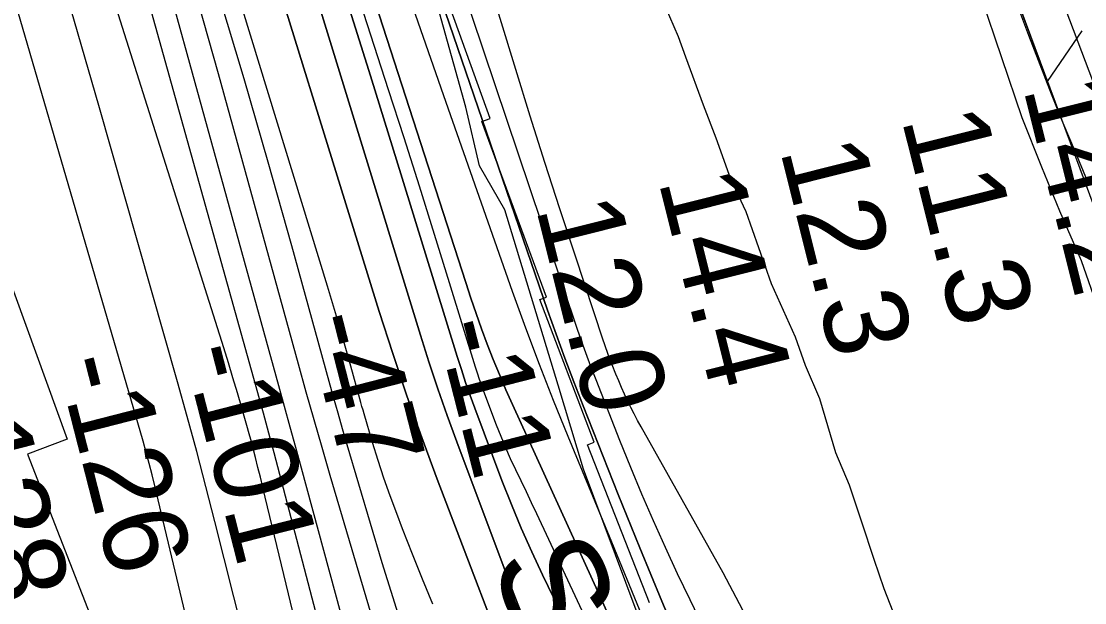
# Model space of a CAD drawing. Extents: x 3598634 to 3636690, y 517270 to 542944.
# Drawn here: x 3632844 to 3633692, y 528267 to 528730 of the extents above; entities that cross this region are included whole.
import ezdxf

# ---------------------------------------------------------------- set-up
doc = ezdxf.new("R2010")
doc.units = 0
for name, color, linetype in [('V-LEVE-TOET', 7, 'Continuous'), ('V-RIVR-EDGE', 7, 'Continuous'), ('V-RIVR-IDEN', 7, 'Continuous'), ('V-RIVR-RANG', 7, 'Continuous'), ('V-RRAP-FSHR', 7, 'Continuous'), ('V-RRAP-RVMT', 7, 'Continuous'), ('V-SITE-VEGE', 7, 'Continuous'), ('V-SURV-LINE', 7, 'Continuous'), ('V-TOPO-DPTH', 7, 'Continuous'), ('V-TOPO-MAJR', 7, 'Continuous'), ('V-TOPO-MINR', 7, 'Continuous'), ('V-TOPO-WATR', 7, 'Continuous')]:
    doc.layers.add(name, color=color, linetype=linetype)

msp = doc.modelspace()

# ---------------------------------------------------------------- linework, layer by layer
at = {"layer": 'V-LEVE-TOET'}
msp.add_line((3633684.2090000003, 528625.962), (3633694.017, 528602.971), dxfattribs=at)
msp.add_lwpolyline([(3633468.0470000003, 529211.35), (3633475.858, 529189.422), (3633483.4620000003, 529167.424), (3633490.855, 529145.353), (3633502.232, 529116.429), (3633513.424, 529087.436), (3633524.434, 529058.371), (3633535.2600000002, 529029.238), (3633545.899, 529000.035), (3633556.3540000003, 528970.767), (3633569.89, 528934.653), (3633583.185, 528898.45), (3633596.239, 528862.162), (3633609.056, 528825.785), (3633621.63, 528789.327), (3633629.914, 528765.742), (3633638.416, 528742.237), (3633647.1380000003, 528718.814), (3633656.08, 528695.471), (3633665.238, 528672.214), (3633674.616, 528649.045), (3633684.2090000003, 528625.962)], dxfattribs=at)
at = {"layer": 'V-RIVR-EDGE'}
msp.add_lwpolyline([(3633556.0123825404, 527734.7333426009), (3633509.0947976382, 527840.8511379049), (3633419.5350552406, 528047.5616130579), (3633381.7719579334, 528138.9513224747), (3633334.281042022, 528261.0014390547), (3633292.2803945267, 528373.2343467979), (3633272.2256698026, 528440.071186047), (3633229.680477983, 528579.8781580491), (3633209.546968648, 528614.8533849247), (3633198.6330957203, 528661.4476284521), (3633159.762728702, 528800.632786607), (3633117.793898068, 528925.7328839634), (3633114.816641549, 528960.6656883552)], dxfattribs=at)
at = {"layer": 'V-RRAP-FSHR'}
msp.add_line((3633662.139637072, 528682.0906095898), (3633689.8755816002, 528722.279529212), dxfattribs=at)
for points in [[(3631867.7222259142, 531998.6299764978), (3632023.6279141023, 531763.5574466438), (3632220.6345200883, 531474.1800253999), (3632508.4839443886, 531035.8749020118), (3632747.4834663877, 530687.4155989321), (3632896.25216885, 530470.598032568), (3632990.2829807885, 530319.8613340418), (3633082.4267965, 530134.2067053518), (3633181.557598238, 529920.919131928), (3633253.563454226, 529767.7204383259), (3633340.057281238, 529551.580870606), (3633475.2640108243, 529188.3875969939), (3633573.436814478, 528920.7451322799), (3633715.308530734, 528539.04089569), (3633828.87030361, 528244.062485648), (3633959.271042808, 527921.5591306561), (3634079.190802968, 527643.8716860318)], [(3633418.608124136, 529340.5782926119), (3633475.2640108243, 529188.3875969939), (3633573.436814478, 528920.7451322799), (3633665.7816297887, 528672.292629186)]]:
    msp.add_lwpolyline(points, dxfattribs=at)
at = {"layer": 'V-RRAP-RVMT'}
for p, q in [((3633217.984000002, 528652.4410000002), (3633171.7820000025, 528781.023)), ((3633211.3780000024, 528650.0390000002), (3633217.984000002, 528652.4410000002)), ((3633262.7680000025, 528510.234), (3633211.3780000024, 528650.0390000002)), ((3632831.3570000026, 528533.2810000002), (3632880.8030000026, 528397.156)), ((3633257.5400000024, 528508.321), (3633262.7680000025, 528510.234)), ((3633300.9230000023, 528394.6330000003), (3633257.540000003, 528508.321)), ((3632880.8030000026, 528397.156), (3632849.0770000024, 528385.2270000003)), ((3633295.6490000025, 528392.6930000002), (3633300.9230000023, 528394.6330000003)), ((3633345.0900000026, 528266.5940000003), (3633295.6490000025, 528392.6930000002)), ((3632849.0770000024, 528385.2270000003), (3632900.6610000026, 528252.8550000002))]:
    msp.add_line(p, q, dxfattribs=at)
at = {"layer": 'V-SITE-VEGE'}
for p, q in [((3633591.846, 528800.511), (3633641.873, 528653.225)), ((3633368.106, 528717.675), (3633357.807, 528741.59)), ((3633373.906, 528701.435), (3633368.106, 528717.675)), ((3633387.941, 528663.107), (3633373.906, 528701.435)), ((3633398.038, 528636.767), (3633387.941, 528663.107)), ((3633641.873, 528653.225), (3633657.415, 528614.1140000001)), ((3633409.91, 528604.159), (3633398.038, 528636.767)), ((3633657.415, 528614.1140000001), (3633671.841, 528579.005)), ((3633422.008, 528578.2740000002), (3633409.91, 528604.159)), ((3633442.1890000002, 528520.758), (3633422.008, 528578.2740000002)), ((3633671.841, 528579.005), (3633689.0100000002, 528539.334)), ((3633689.0100000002, 528539.334), (3633702.723, 528500.7800000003)), ((3633461.3030000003, 528478.397), (3633442.1890000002, 528520.758)), ((3633469.2800000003, 528455.9), (3633461.3030000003, 528478.397)), ((3633480.728, 528429.327), (3633469.2800000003, 528455.9)), ((3633493.409, 528386.262), (3633480.728, 528429.327)), ((3633504.3000000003, 528360.345), (3633493.409, 528386.262)), ((3633514.342, 528330.9150000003), (3633504.3000000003, 528360.345)), ((3633523.984, 528301.338), (3633514.342, 528330.9150000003)), ((3633531.987, 528277.9), (3633523.984, 528301.338)), ((3633541.4960000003, 528253.425), (3633531.987, 528277.9))]:
    msp.add_line(p, q, dxfattribs=at)
at = {"layer": 'V-SURV-LINE'}
msp.add_lwpolyline([(3633845.1675968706, 528296.0155063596), (3633265.089992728, 529825.0486002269)], dxfattribs=at)
at = {"layer": 'V-TOPO-DPTH'}
for points in [[(3633437.4472697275, 528226.616279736), (3633403.646802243, 528290.6390842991), (3633338.311579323, 528406.9668135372), (3633335.5071065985, 528412.0720626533), (3633332.7674385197, 528417.2110805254), (3633330.1249774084, 528422.4007515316), (3633327.5473209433, 528427.6241912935), (3633325.0785072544, 528432.8992467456), (3633322.6898651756, 528438.2092855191), (3633320.4214805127, 528443.5717992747), (3633318.2332674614, 528448.9692963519), (3633312.395925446, 528463.8471962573), (3633311.234318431, 528466.8795585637), (3633310.105549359, 528469.9237963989), (3633309.026037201, 528472.985847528), (3633307.9793629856, 528476.0597741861), (3633285.584839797, 528543.6102767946), (3633273.4878620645, 528580.5074260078), (3633261.5539541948, 528617.4566489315), (3633249.8646511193, 528654.4839824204), (3633238.3384179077, 528691.56338962), (3633052.9053631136, 529295.1270384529)], [(3632911.756629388, 529286.0388250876), (3632940.089209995, 529198.211703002), (3632955.7382072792, 529149.354844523), (3632971.251680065, 529100.4553002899), (3632986.5618661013, 529051.4917274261), (3633001.7365276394, 529002.4854688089), (3633162.3374288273, 528479.9893723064), (3633169.132786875, 528458.5770415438), (3633176.1859755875, 528437.2525995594), (3633183.6259102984, 528416.0599907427), (3633191.323675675, 528394.9552707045), (3633236.199598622, 528275.3127448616), (3633251.411221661, 528236.5146112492)], [(3633251.411221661, 528236.5146112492), (3633236.199598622, 528275.3127448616), (3633191.323675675, 528394.9552707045), (3633183.6259102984, 528416.0599907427), (3633176.1859755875, 528437.2525995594), (3633169.132786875, 528458.5770415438), (3633162.3374288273, 528479.9893723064), (3633001.7365276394, 529002.4854688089), (3632986.5618661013, 529051.4917274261), (3632971.251680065, 529100.4553002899), (3632955.7382072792, 529149.354844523), (3632940.089209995, 529198.211703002), (3632911.756629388, 529286.0388250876)], [(3632933.738888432, 529275.1067226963), (3633045.1949643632, 528930.3041704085), (3633071.2533137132, 528849.1214975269), (3633097.089502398, 528767.8686845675), (3633122.5924500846, 528686.5106614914), (3633147.8732371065, 528605.0824983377), (3633191.6766053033, 528462.9661713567), (3633194.9818095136, 528452.5752141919), (3633198.4105591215, 528442.2264249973), (3633202.024626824, 528431.940887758), (3633205.7622399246, 528421.6975184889), (3633227.357030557, 528364.1256398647), (3633234.830873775, 528345.0452884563), (3633242.667769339, 528326.1214826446), (3633251.0492434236, 528307.4324952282), (3633259.793769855, 528288.9000534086), (3633268.7669253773, 528270.4640452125), (3633277.681165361, 528251.9997670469)], [(3633277.681165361, 528251.9997670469), (3633268.7669253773, 528270.4640452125), (3633259.793769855, 528288.9000534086), (3633251.0492434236, 528307.4324952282), (3633242.667769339, 528326.1214826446), (3633234.830873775, 528345.0452884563), (3633227.357030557, 528364.1256398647), (3633205.7622399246, 528421.6975184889), (3633202.024626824, 528431.940887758), (3633198.4105591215, 528442.2264249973), (3633194.9818095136, 528452.5752141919), (3633191.6766053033, 528462.9661713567), (3633147.8732371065, 528605.0824983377), (3633122.5924500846, 528686.5106614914), (3633097.089502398, 528767.8686845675), (3633071.2533137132, 528849.1214975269), (3633045.1949643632, 528930.3041704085), (3632933.738888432, 529275.1067226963)], [(3633572.348126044, 527614.8008022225), (3633455.0883537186, 527917.6901377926), (3633419.473372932, 528007.2880451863), (3633382.7952697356, 528096.4373578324), (3633344.522482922, 528184.9137783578), (3633305.1865736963, 528272.9416041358), (3633235.7705258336, 528424.6133762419), (3633230.4666055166, 528436.5195069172), (3633225.325066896, 528448.4934240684), (3633220.4271008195, 528460.5690209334), (3633215.6915164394, 528472.7124042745), (3633211.1675922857, 528484.9381632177), (3633206.763286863, 528497.2058847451), (3633202.5384095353, 528509.536550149), (3633198.4331509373, 528521.9091781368), (3632958.6054631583, 529262.750933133)], [(3632958.6054631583, 529262.750933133), (3633198.4331509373, 528521.9091781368), (3633202.5384095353, 528509.536550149), (3633206.763286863, 528497.2058847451), (3633211.1675922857, 528484.9381632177), (3633215.6915164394, 528472.7124042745), (3633220.4271008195, 528460.5690209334), (3633225.325066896, 528448.4934240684), (3633230.4666055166, 528436.5195069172), (3633235.7705258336, 528424.6133762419), (3633305.1865736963, 528272.9416041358), (3633344.522482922, 528184.9137783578), (3633382.7952697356, 528096.4373578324), (3633419.473372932, 528007.2880451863), (3633455.0883537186, 527917.6901377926), (3633572.348126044, 527614.8008022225)], [(3632897.8210431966, 529246.7223882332), (3632910.7116908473, 529205.8040942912), (3632929.374486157, 529145.2474890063), (3632951.3596021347, 529073.9720615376), (3632973.367741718, 529002.703750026), (3632995.4104167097, 528931.4461124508), (3633017.476115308, 528860.1955908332), (3633129.4598974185, 528498.9078398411), (3633140.2541618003, 528465.2475937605), (3633151.482789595, 528431.7376237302), (3633163.3629625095, 528398.4530677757), (3633175.6774988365, 528365.3187878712), (3633244.640224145, 528185.1650345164), (3633267.7380786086, 528127.2874143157), (3633291.9100680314, 528069.8800323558), (3633317.6932598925, 528013.1780077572), (3633344.550586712, 527956.9462213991), (3633372.549086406, 527900.3929603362), (3633386.144949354, 527872.7575401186), (3633399.6484133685, 527845.0773298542), (3633413.013278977, 527817.329934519), (3633426.285745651, 527789.5377491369), (3633439.1241517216, 527761.557664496), (3633451.476957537, 527733.3721544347)], [(3633451.476957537, 527733.3721544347), (3633439.1241517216, 527761.557664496), (3633426.285745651, 527789.5377491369), (3633413.013278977, 527817.329934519), (3633399.6484133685, 527845.0773298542), (3633386.144949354, 527872.7575401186), (3633372.549086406, 527900.3929603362), (3633344.550586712, 527956.9462213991), (3633317.6932598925, 528013.1780077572), (3633291.9100680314, 528069.8800323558), (3633267.7380786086, 528127.2874143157), (3633244.640224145, 528185.1650345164), (3633175.6774988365, 528365.3187878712), (3633163.3629625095, 528398.4530677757), (3633151.482789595, 528431.7376237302), (3633140.2541618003, 528465.2475937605), (3633129.4598974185, 528498.9078398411), (3633017.476115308, 528860.1955908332), (3632995.4104167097, 528931.4461124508), (3632973.367741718, 529002.703750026), (3632951.3596021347, 529073.9720615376), (3632929.374486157, 529145.2474890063), (3632910.7116908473, 529205.8040942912), (3632897.8210431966, 529246.7223882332)], [(3633622.318395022, 527636.1083702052), (3633571.51743434, 527766.228032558), (3633549.0493105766, 527822.4688100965), (3633525.996630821, 527878.4635418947), (3633502.0671170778, 527934.0892050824), (3633477.553047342, 527989.4688225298), (3633465.4295056, 528016.2858650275), (3633446.6093122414, 528058.1038380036), (3633427.8834804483, 528099.963831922), (3633409.2991910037, 528141.886857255), (3633390.809263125, 528183.8519035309), (3633372.6111878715, 528225.9408726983), (3633354.7078109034, 528268.1530192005), (3633337.246481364, 528310.5499317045), (3633320.0798501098, 528353.0700215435), (3633291.961601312, 528423.7781809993), (3633284.5963214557, 528442.6964745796), (3633277.4144653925, 528461.6826404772), (3633270.507745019, 528480.7706148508), (3633263.7844484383, 528499.9264615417), (3633055.429055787, 529107.585210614), (3633043.2335886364, 529143.2369067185), (3633031.072589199, 529178.900328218), (3633018.9632913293, 529214.5813378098)], [(3633018.9632913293, 529214.5813378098), (3633031.072589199, 529178.900328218), (3633043.2335886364, 529143.2369067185), (3633055.429055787, 529107.585210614), (3633263.7844484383, 528499.9264615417), (3633270.507745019, 528480.7706148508), (3633277.4144653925, 528461.6826404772), (3633284.5963214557, 528442.6964745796), (3633291.961601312, 528423.7781809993), (3633320.0798501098, 528353.0700215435), (3633337.246481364, 528310.5499317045), (3633354.7078109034, 528268.1530192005), (3633372.6111878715, 528225.9408726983), (3633390.809263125, 528183.8519035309), (3633409.2991910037, 528141.886857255), (3633427.8834804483, 528099.963831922), (3633446.6093122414, 528058.1038380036), (3633465.4295056, 528016.2858650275), (3633477.553047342, 527989.4688225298), (3633502.0671170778, 527934.0892050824), (3633525.996630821, 527878.4635418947), (3633549.0493105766, 527822.4688100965), (3633571.51743434, 527766.228032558), (3633622.318395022, 527636.1083702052)]]:
    msp.add_lwpolyline(points, dxfattribs=at)
at = {"layer": 'V-TOPO-MAJR'}
for points in [[(3633228.8085227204, 527563.1738231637), (3633038.6537675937, 528350.9856020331), (3633036.7336679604, 528358.8621972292), (3633034.7897756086, 528366.7328588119), (3633032.8101941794, 528374.5946199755), (3633030.8068200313, 528382.450447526), (3633027.0892668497, 528396.8911905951), (3633026.5836287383, 528398.7792459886), (3633026.4076532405, 528399.4065845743), (3633019.9380185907, 528422.138007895), (3633016.47166304, 528434.1144200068), (3633012.9344213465, 528446.0695147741), (3633009.290850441, 528457.9926335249), (3633005.5763933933, 528469.8944349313), (3632776.182457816, 529193.5673579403), (3632768.01951551, 529218.8483961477)], [(3633172.2639027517, 528265.6580261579), (3633164.040398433, 528285.5655071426), (3633156.038708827, 528305.5631766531), (3633148.1848956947, 528325.6209718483), (3633143.4519592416, 528337.9091427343), (3633138.245590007, 528351.9257565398), (3633133.265634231, 528366.0193302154), (3633128.625298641, 528380.2283436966), (3633124.21137651, 528394.5143170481), (3633117.511642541, 528417.1585292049), (3633116.626203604, 528420.1826439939), (3633115.7522033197, 528423.2100260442), (3633114.8953610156, 528426.2423089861), (3633114.0499573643, 528429.2778591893), (3633106.8976446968, 528455.2435714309), (3633102.4151591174, 528471.2441928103), (3633097.84001619, 528487.2178381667), (3633093.12588724, 528503.1510194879), (3633088.319100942, 528519.0572247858), (3632871.429421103, 529225.6398550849)]]:
    msp.add_lwpolyline(points, dxfattribs=at)
at = {"layer": 'V-TOPO-MINR'}
for points in [[(3633387.506302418, 528248.218106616), (3633377.362902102, 528269.0301522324), (3633367.425608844, 528289.9413935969), (3633357.625720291, 528310.91876546), (3633348.114981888, 528332.0250730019), (3633338.8521661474, 528353.2370746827), (3633329.961234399, 528374.6076175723), (3633321.3182253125, 528396.0838546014), (3633302.383288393, 528444.346399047), (3633298.2497579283, 528455.11316311), (3633294.2218800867, 528465.9184335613), (3633290.3524811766, 528476.7814635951), (3633286.588734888, 528487.6830000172), (3633138.95594538, 528925.6540006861), (3633116.406474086, 528992.8734805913), (3633093.987844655, 529060.1363580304), (3633071.7654780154, 529127.4643317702), (3633049.673953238, 529194.835703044), (3633009.758873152, 529317.1648524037)], [(3633437.4472697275, 528226.616279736), (3633403.646802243, 528290.6390842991), (3633338.311579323, 528406.9668135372), (3633335.5071065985, 528412.0720626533), (3633332.7674385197, 528417.2110805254), (3633330.1249774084, 528422.4007515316), (3633327.5473209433, 528427.6241912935), (3633325.0785072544, 528432.8992467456), (3633322.6898651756, 528438.2092855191), (3633320.4214805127, 528443.5717992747), (3633318.2332674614, 528448.9692963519), (3633312.395925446, 528463.8471962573), (3633311.234318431, 528466.8795585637), (3633310.105549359, 528469.9237963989), (3633309.026037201, 528472.985847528), (3633307.9793629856, 528476.0597741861), (3633285.584839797, 528543.6102767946), (3633273.4878620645, 528580.5074260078), (3633261.5539541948, 528617.4566489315), (3633249.8646511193, 528654.4839824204), (3633238.3384179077, 528691.56338962), (3633052.9053631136, 529295.1270384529)], [(3633251.411221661, 528236.5146112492), (3633236.199598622, 528275.3127448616), (3633191.323675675, 528394.9552707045), (3633183.6259102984, 528416.0599907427), (3633176.1859755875, 528437.2525995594), (3633169.132786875, 528458.5770415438), (3633162.3374288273, 528479.9893723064), (3633001.7365276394, 529002.4854688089), (3632986.5618661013, 529051.4917274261), (3632971.251680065, 529100.4553002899), (3632955.7382072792, 529149.354844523), (3632940.089209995, 529198.211703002), (3632911.756629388, 529286.0388250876)], [(3633277.681165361, 528251.9997670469), (3633268.7669253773, 528270.4640452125), (3633259.793769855, 528288.9000534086), (3633251.0492434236, 528307.4324952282), (3633242.667769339, 528326.1214826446), (3633234.830873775, 528345.0452884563), (3633227.357030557, 528364.1256398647), (3633205.7622399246, 528421.6975184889), (3633202.024626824, 528431.940887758), (3633198.4105591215, 528442.2264249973), (3633194.9818095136, 528452.5752141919), (3633191.6766053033, 528462.9661713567), (3633147.8732371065, 528605.0824983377), (3633122.5924500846, 528686.5106614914), (3633097.089502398, 528767.8686845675), (3633071.2533137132, 528849.1214975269), (3633045.1949643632, 528930.3041704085), (3632933.738888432, 529275.1067226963)], [(3633321.955973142, 528195.1226535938), (3633255.1450565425, 528337.5829724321), (3633251.007225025, 528346.3521948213), (3633246.8419005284, 528355.1082590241), (3633242.6353365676, 528363.8445859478), (3633238.4012796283, 528372.5677546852), (3633234.274157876, 528381.3359711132), (3633230.316788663, 528390.1772713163), (3633226.6140482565, 528399.1281971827), (3633223.08106039, 528408.1522068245), (3633212.98347065, 528435.0725147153), (3633211.2275501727, 528439.8839316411), (3633209.5292685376, 528444.7150344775), (3633207.9174451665, 528449.5756661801), (3633206.3632606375, 528454.4559837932), (3633185.6110622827, 528521.6889952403), (3633173.6458550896, 528560.1758794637), (3633161.5764059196, 528598.6298123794), (3633149.350593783, 528637.0343183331), (3633137.02053967, 528675.4058729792), (3632944.7377610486, 529269.6430753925)], [(3633572.348126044, 527614.8008022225), (3633455.0883537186, 527917.6901377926), (3633419.473372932, 528007.2880451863), (3633382.7952697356, 528096.4373578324), (3633344.522482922, 528184.9137783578), (3633305.1865736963, 528272.9416041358), (3633235.7705258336, 528424.6133762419), (3633230.4666055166, 528436.5195069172), (3633225.325066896, 528448.4934240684), (3633220.4271008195, 528460.5690209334), (3633215.6915164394, 528472.7124042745), (3633211.1675922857, 528484.9381632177), (3633206.763286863, 528497.2058847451), (3633202.5384095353, 528509.536550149), (3633198.4331509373, 528521.9091781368), (3632958.6054631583, 529262.750933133)], [(3632818.316096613, 529252.6214025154), (3632843.577562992, 529172.2984265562), (3632857.643820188, 529126.7279475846), (3632871.386112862, 529081.0618518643), (3632884.642458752, 529035.2523310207), (3632897.57484012, 528989.3471934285), (3633049.2304786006, 528439.8584930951), (3633053.7510007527, 528423.441726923), (3633058.258620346, 528407.0214269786), (3633062.7468861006, 528390.5958263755), (3633067.2222492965, 528374.1666919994), (3633251.2816956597, 527696.9079167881)], [(3633352.5082399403, 527649.068872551), (3633280.519904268, 527813.0845810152), (3633242.7693477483, 527903.7103194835), (3633207.338889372, 527995.1846556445), (3633175.388578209, 528087.9318883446), (3633145.75836519, 528181.5277187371), (3633090.5105088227, 528368.236083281), (3633084.034991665, 528390.3462085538), (3633077.6417982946, 528412.4798642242), (3633071.372090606, 528434.6488154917), (3633065.1847067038, 528456.8412971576), (3633001.408166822, 528688.0801669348), (3632974.077053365, 528785.1579098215), (3632946.0596854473, 528882.0332173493), (3632917.0129358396, 528978.604871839), (3632887.2799317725, 529074.97409097), (3632833.8949210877, 529244.7900556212)], [(3633451.476957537, 527733.3721544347), (3633439.1241517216, 527761.557664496), (3633426.285745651, 527789.5377491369), (3633413.013278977, 527817.329934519), (3633399.6484133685, 527845.0773298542), (3633386.144949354, 527872.7575401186), (3633372.549086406, 527900.3929603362), (3633344.550586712, 527956.9462213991), (3633317.6932598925, 528013.1780077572), (3633291.9100680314, 528069.8800323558), (3633267.7380786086, 528127.2874143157), (3633244.640224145, 528185.1650345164), (3633175.6774988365, 528365.3187878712), (3633163.3629625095, 528398.4530677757), (3633151.482789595, 528431.7376237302), (3633140.2541618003, 528465.2475937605), (3633129.4598974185, 528498.9078398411), (3633017.476115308, 528860.1955908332), (3632995.4104167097, 528931.4461124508), (3632973.367741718, 529002.703750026), (3632951.3596021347, 529073.9720615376), (3632929.374486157, 529145.2474890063), (3632910.7116908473, 529205.8040942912), (3632897.8210431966, 529246.7223882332)], [(3633554.074703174, 527736.623923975), (3633538.975441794, 527772.9730011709), (3633523.967561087, 527809.3602398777), (3633521.676824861, 527814.9440953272), (3633505.57311642, 527854.1440544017), (3633489.4440781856, 527893.3335742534), (3633473.2770452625, 527932.507435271), (3633457.084682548, 527971.6708570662), (3633426.354664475, 528045.8936276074), (3633398.0314674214, 528114.2970311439), (3633369.705382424, 528182.6992386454), (3633341.374965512, 528251.099652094), (3633313.041660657, 528319.4988695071), (3633280.0405515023, 528399.1594635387), (3633268.4421766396, 528427.817998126), (3633257.158994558, 528456.5971394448), (3633246.348601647, 528485.5571908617), (3633235.853401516, 528514.63784901), (3633182.8855506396, 528665.2554087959), (3633146.428275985, 528769.8327934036), (3633110.351387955, 528874.5400828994), (3633074.845079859, 528979.4422297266), (3633039.719158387, 529084.4742814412), (3632984.8367840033, 529250.0786020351)], [(3633361.035188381, 527733.4964165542), (3633343.597223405, 527771.8063844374), (3633325.9105603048, 527810.0021722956), (3633308.0580984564, 527848.1218401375), (3633290.3755384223, 527886.3143338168), (3633273.085117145, 527924.6799624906), (3633256.3829040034, 527963.3052936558), (3633240.0728296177, 528002.1037598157), (3633214.404488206, 528064.4938018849), (3633191.6622170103, 528122.285283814), (3633170.1214737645, 528180.500442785), (3633150.383022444, 528239.3511173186), (3633131.8460990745, 528298.6254688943), (3633104.0102686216, 528392.6956878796), (3633100.329822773, 528405.2635111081), (3633096.696623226, 528417.8448340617), (3633093.1342931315, 528430.4464066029), (3633089.6192093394, 528443.0614788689), (3633059.8214879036, 528551.1765217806), (3633041.0892272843, 528617.754944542), (3633021.8854195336, 528684.1943418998), (3633001.9742910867, 528750.4252011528), (3632981.591615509, 528816.5170350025), (3632849.4686674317, 529236.9591451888)], [(3633158.9777258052, 527695.5183626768), (3633143.358712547, 527757.6895705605), (3633127.7062987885, 527819.8523778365), (3633112.03161803, 527882.009584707), (3632998.549935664, 528331.50652446), (3632991.371633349, 528359.4154481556), (3632984.0281387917, 528387.2800493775), (3632976.436855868, 528415.0781668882), (3632968.6803807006, 528442.831961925), (3632906.0967961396, 528662.9797900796), (3632878.366424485, 528758.59226794), (3632849.961543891, 528854.0000244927), (3632820.5448998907, 528949.1006990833), (3632790.4537469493, 529043.9966523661), (3632735.5457629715, 529214.0160758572)], [(3632815.672200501, 529206.638261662), (3632823.355566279, 529180.8625163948), (3632830.9325304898, 529155.0558878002), (3632838.349892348, 529129.2029342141), (3632845.660852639, 529103.3190973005), (3633036.9193436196, 528418.0985457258), (3633039.1103932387, 528410.1727311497), (3633041.2751593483, 528402.2398143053), (3633043.400500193, 528394.2962440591), (3633045.499557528, 528386.3455715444), (3633098.288445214, 528184.3643455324), (3633126.559613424, 528075.366114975), (3633154.5606313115, 527966.2990625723), (3633182.156423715, 527857.1287774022), (3633209.482065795, 527747.8896703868), (3633260.3426731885, 527542.9496574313)], [(3632992.4509624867, 528185.0474679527), (3632950.7275762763, 528359.823854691), (3632948.520734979, 528368.7748186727), (3632946.226121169, 528377.7025306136), (3632943.7998485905, 528386.5953644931), (3632941.285803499, 528395.464946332), (3632833.938412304, 528763.7934225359)]]:
    msp.add_lwpolyline(points, dxfattribs=at)
at = {"layer": 'V-TOPO-WATR'}
msp.add_lwpolyline([(3633622.318395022, 527636.1083702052), (3633571.51743434, 527766.228032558), (3633549.0493105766, 527822.4688100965), (3633525.996630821, 527878.4635418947), (3633502.0671170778, 527934.0892050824), (3633477.553047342, 527989.4688225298), (3633465.4295056, 528016.2858650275), (3633446.6093122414, 528058.1038380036), (3633427.8834804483, 528099.963831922), (3633409.2991910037, 528141.886857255), (3633390.809263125, 528183.8519035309), (3633372.6111878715, 528225.9408726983), (3633354.7078109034, 528268.1530192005), (3633337.246481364, 528310.5499317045), (3633320.0798501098, 528353.0700215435), (3633291.961601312, 528423.7781809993), (3633284.5963214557, 528442.6964745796), (3633277.4144653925, 528461.6826404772), (3633270.507745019, 528480.7706148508), (3633263.7844484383, 528499.9264615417), (3633055.429055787, 529107.585210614), (3633043.2335886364, 529143.2369067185), (3633031.072589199, 529178.900328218), (3633018.9632913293, 529214.5813378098)], dxfattribs=at)

# ---------------------------------------------------------------- texts
at = {"layer": 'V-RIVR-IDEN'}
msp.add_text('September', height=83.00000000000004, rotation=292.8031728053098, dxfattribs=at).set_placement((3633217.122193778, 528298.8367600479))
at = {"layer": 'V-RIVR-RANG'}
for s, height, rotation, p in [('14.2', 67, 284.0783257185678, (3633642.69246111, 528676.7266912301)), ('11.3', 67, 284.0783257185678, (3633545.75646111, 528652.1626912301)), ('12.3', 67, 284.0783257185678, (3633448.82046111, 528627.5996912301)), ('14.4', 67, 284.0783257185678, (3633351.8834611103, 528603.0356912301)), ('12.0', 67, 284.0783257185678, (3633254.2416585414, 528581.2871146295)), ('-47', 67.00000000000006, 284.3611111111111, (3633069.90407387, 528492.4987346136)), ('-11', 67.00000000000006, 284.3611111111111, (3633174.364049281, 528487.675994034)), ('-101', 67.00000000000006, 284.3611111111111, (3632973.0334997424, 528467.6801977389)), ('-126', 67.00000000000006, 284.3611111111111, (3632872.105521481, 528458.70394709)), ('-128', 67.00000000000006, 284.3611111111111, (3632775.0386697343, 528434.652020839))]:
    msp.add_text(s, height=height, rotation=rotation, dxfattribs=at).set_placement(p)

doc.saveas('drawing.dxf')
